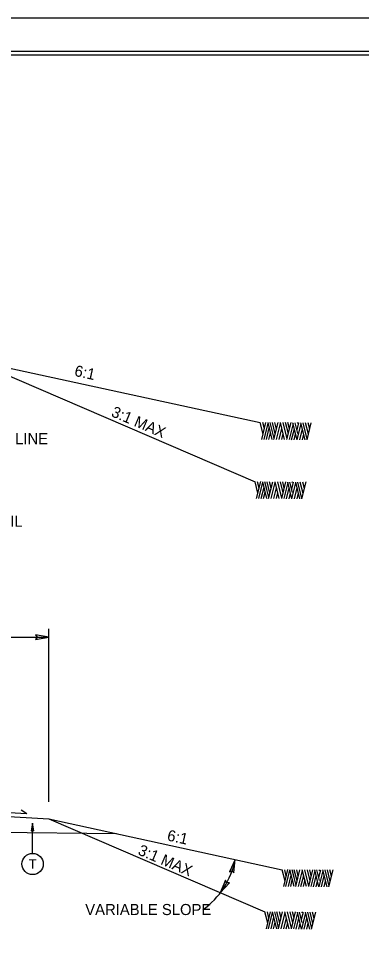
# Model space of a CAD drawing. Extents: x 573748 to 574632, y -54663 to -53209.
# Drawn here: x 574110.4 to 574156.8, y -54037.8 to -53913.7 of the extents above; entities that cross this region are included whole.
import ezdxf

# ---------------------------------------------------------------- set-up
doc = ezdxf.new("R2010")
doc.units = 0
for name, color, linetype in [('Prop Dimension', 7, 'Continuous'), ('Prop Dimension Text', 7, 'Continuous'), ('Prop Terminator CELL', 7, 'Continuous'), ('Sheet Cutting Line CELL', 7, 'Continuous'), ('Sheet Plot Border Inside CELL', 7, 'Continuous'), ('Sheet Plot Border Outside CELL', 7, 'Continuous'), ('Sheet Typical CELL', 7, 'Continuous'), ('Typical Arrow Superelevation CELL', 7, 'Continuous'), ('Typical Hinge Slope Arterial CELL', 7, 'Continuous'), ('Typical ID Circle CELL', 7, 'Continuous'), ('Typical Pavement Slope CELL', 7, 'Continuous'), ('Typical Slope Point Local CELL', 7, 'Continuous'), ('Typical Terminator CELL', 7, 'Continuous'), ('Typical Text General CELL', 7, 'Continuous'), ('Typical Text ID Circle CELL', 7, 'Continuous')]:
    doc.layers.add(name, color=color, linetype=linetype)

msp = doc.modelspace()

# ---------------------------------------------------------------- linework, layer by layer
at = {"layer": 'Prop Dimension'}
for p, q in [((574114.52, -54019.72), (574114.52, -53996.27)), ((574096.52, -53997.4), (574114.52, -53997.4))]:
    msp.add_line(p, q, dxfattribs=at)
msp.add_arc((574128.85, -54025.3), 11.12, 305.7211, 348.569, dxfattribs=at)
at = {"layer": 'Prop Terminator CELL'}
for points in [[(574112.73, -53997.73), (574114.52, -53997.4), (574112.71, -53997.1), (574112.94, -53997.42)], [(574139.56, -54029.32), (574139.74, -54027.5), (574138.95, -54029.16), (574139.32, -54029.02)], [(574138.43, -54030.31), (574137.72, -54032), (574138.96, -54030.64), (574138.57, -54030.66)]]:
    msp.add_lwpolyline(points, close=True, dxfattribs=at)
at = {"layer": 'Sheet Cutting Line CELL'}
msp.add_line((574280.97, -53913.67), (573944.17, -53913.67), dxfattribs=at)
at = {"layer": 'Sheet Plot Border Inside CELL'}
msp.add_lwpolyline([(574280.07, -53918.16), (573946.77, -53918.16), (573946.77, -54129.18), (574280.07, -54129.18)], close=True, dxfattribs=at)
at = {"layer": 'Sheet Plot Border Outside CELL'}
msp.add_lwpolyline([(574280.97, -53913.67), (573944.17, -53913.67), (573944.17, -54133.67), (574280.97, -54133.67)], close=True, dxfattribs=at)
at = {"layer": 'Sheet Typical CELL'}
msp.add_lwpolyline([(574277.57, -53918.67), (573977.57, -53918.67), (573977.57, -54128.67), (574277.57, -54128.67)], close=True, dxfattribs=at)
at = {"layer": 'Typical Arrow Superelevation CELL'}
for q in [(574106.15, -54021.01), (574110.77, -54020.84)]:
    msp.add_line((574111.53, -54021.34), q, dxfattribs=at)
at = {"layer": 'Typical Hinge Slope Arterial CELL'}
for p, q in [((574104.03, -53959.87), (574143.13, -53968.38)), ((574104.03, -53959.87), (574142.42, -53976.39)), ((574114.52, -54022.02), (574146.09, -54028.88)), ((574114.52, -54022.02), (574143.74, -54034.59))]:
    msp.add_line(p, q, dxfattribs=at)
at = {"layer": 'Typical ID Circle CELL'}
msp.add_line((574112.33, -54026.67), (574112.33, -54022.58), dxfattribs=at)
msp.add_circle((574112.33, -54028.11), 1.44, dxfattribs=at)
at = {"layer": 'Typical Pavement Slope CELL'}
for p, q in [((574102.52, -54021.32), (574114.52, -54022.02)), ((574123.67, -54024.01), (574082.01, -54023.58))]:
    msp.add_line(p, q, dxfattribs=at)
at = {"layer": 'Typical Slope Point Local CELL'}
for p, q in [((574143.51, -53969.93), (574143.13, -53968.38)), ((574143.33, -53970.66), (574143.89, -53968.36)), ((574143.69, -53969.24), (574143.47, -53968.38)), ((574143.63, -53970.66), (574144.18, -53968.44)), ((574143.97, -53970.66), (574144.35, -53969.1)), ((574144.73, -53970.66), (574144.17, -53968.38)), ((574144.73, -53969.44), (574144.47, -53968.38)), ((574145.15, -53969.9), (574144.77, -53968.38)), ((574144.97, -53970.66), (574145.53, -53968.38)), ((574145.32, -53969.25), (574145.1, -53968.38)), ((574145.33, -53970.66), (574145.87, -53968.48)), ((574145.68, -53970.66), (574146.04, -53969.17)), ((574146.41, -53970.66), (574145.84, -53968.38)), ((574146.74, -53970.59), (574146.2, -53968.38)), ((574146.92, -53969.88), (574146.55, -53968.38)), ((574146.73, -53970.66), (574147.29, -53968.38)), ((574147.08, -53969.22), (574146.87, -53968.38)), ((574147.07, -53970.66), (574147.6, -53968.49)), ((574147.37, -53970.69), (574147.74, -53969.21)), ((574148.11, -53970.69), (574147.54, -53968.41)), ((574148.19, -53969.84), (574147.84, -53968.41)), ((574148.1, -53969.37), (574148.34, -53968.41)), ((574148.13, -53969.25), (574148.1, -53969.16)), ((574148.11, -53970.69), (574148.65, -53968.52)), ((574148.19, -53968.52), (574148.17, -53968.41)), ((574148.23, -53968.48), (574148.21, -53968.38)), ((574148.47, -53970.69), (574148.83, -53969.21)), ((574149.2, -53970.69), (574148.63, -53968.41)), ((574149.47, -53970.62), (574148.93, -53968.41)), ((574149.64, -53969.96), (574149.25, -53968.41)), ((574149.46, -53970.69), (574150.02, -53968.4)), ((574149.81, -53969.28), (574149.6, -53968.41)), ((574144.29, -53970.66), (574144.51, -53969.76)), ((574145, -53970.52), (574144.73, -53969.44)), ((574146.02, -53970.66), (574146.21, -53969.87)), ((574147.73, -53970.69), (574147.91, -53969.93)), ((574148.82, -53970.69), (574149, -53969.93)), ((574142.8, -53977.94), (574142.42, -53976.39)), ((574142.62, -53978.67), (574143.18, -53976.37)), ((574142.97, -53977.25), (574142.76, -53976.39)), ((574142.92, -53978.67), (574143.47, -53976.45)), ((574144.02, -53978.67), (574143.46, -53976.39)), ((574144.02, -53977.45), (574143.76, -53976.39)), ((574144.44, -53977.92), (574144.06, -53976.39)), ((574144.25, -53978.67), (574144.82, -53976.39)), ((574144.6, -53977.26), (574144.39, -53976.39)), ((574144.62, -53978.67), (574145.16, -53976.49)), ((574145.7, -53978.67), (574145.13, -53976.39)), ((574146.03, -53978.6), (574145.49, -53976.39)), ((574146.21, -53977.89), (574145.84, -53976.39)), ((574146.02, -53978.67), (574146.58, -53976.39)), ((574146.37, -53977.23), (574146.16, -53976.39)), ((574146.36, -53978.67), (574146.89, -53976.5)), ((574147.4, -53978.71), (574146.83, -53976.42)), ((574147.48, -53977.85), (574147.12, -53976.42)), ((574147.39, -53977.38), (574147.63, -53976.42)), ((574147.4, -53978.71), (574147.94, -53976.54)), ((574147.48, -53976.53), (574147.46, -53976.42)), ((574147.52, -53976.49), (574147.49, -53976.39)), ((574148.49, -53978.71), (574147.92, -53976.42)), ((574148.76, -53978.63), (574148.21, -53976.42)), ((574148.93, -53977.98), (574148.54, -53976.42)), ((574148.75, -53978.71), (574149.31, -53976.41)), ((574149.1, -53977.29), (574148.88, -53976.42)), ((574143.26, -53978.67), (574143.64, -53977.11)), ((574143.58, -53978.67), (574143.8, -53977.77)), ((574144.29, -53978.53), (574144.02, -53977.45)), ((574144.97, -53978.67), (574145.33, -53977.19)), ((574145.31, -53978.67), (574145.5, -53977.88)), ((574146.66, -53978.71), (574147.03, -53977.22)), ((574147.02, -53978.71), (574147.2, -53977.94)), ((574147.42, -53977.26), (574147.39, -53977.17)), ((574147.75, -53978.71), (574148.12, -53977.22)), ((574148.11, -53978.71), (574148.29, -53977.94)), ((574146.47, -54030.43), (574146.09, -54028.88)), ((574146.29, -54031.16), (574146.85, -54028.87)), ((574146.64, -54029.74), (574146.43, -54028.88)), ((574147.69, -54031.16), (574147.12, -54028.88)), ((574147.69, -54029.94), (574147.43, -54028.88)), ((574148.11, -54030.41), (574147.72, -54028.88)), ((574147.92, -54031.16), (574148.48, -54028.88)), ((574148.27, -54029.75), (574148.06, -54028.88)), ((574149.36, -54031.16), (574148.8, -54028.88)), ((574149.7, -54031.1), (574149.15, -54028.88)), ((574149.87, -54030.39), (574149.5, -54028.88)), ((574149.68, -54031.16), (574150.25, -54028.88)), ((574150.03, -54029.72), (574149.83, -54028.88)), ((574151.06, -54031.2), (574150.49, -54028.91)), ((574151.14, -54030.34), (574150.79, -54028.91)), ((574151.06, -54029.88), (574151.3, -54028.91)), ((574151.14, -54029.02), (574151.12, -54028.91)), ((574151.19, -54028.98), (574151.16, -54028.88)), ((574152.15, -54031.2), (574151.58, -54028.91)), ((574152.43, -54031.13), (574151.88, -54028.91)), ((574152.59, -54030.47), (574152.21, -54028.91)), ((574152.41, -54031.2), (574152.98, -54028.9)), ((574152.76, -54029.78), (574152.55, -54028.91)), ((574146.59, -54031.16), (574147.14, -54028.95)), ((574146.92, -54031.16), (574147.3, -54029.6)), ((574147.96, -54031.02), (574147.69, -54029.94)), ((574148.29, -54031.16), (574148.83, -54028.98)), ((574148.63, -54031.16), (574149, -54029.68)), ((574150.02, -54031.16), (574150.56, -54028.99)), ((574150.33, -54031.2), (574150.69, -54029.72)), ((574151.08, -54029.75), (574151.06, -54029.66)), ((574151.07, -54031.2), (574151.61, -54029.03)), ((574151.42, -54031.2), (574151.78, -54029.72)), ((574147.24, -54031.16), (574147.46, -54030.26)), ((574148.98, -54031.16), (574149.17, -54030.37)), ((574150.68, -54031.2), (574150.87, -54030.43)), ((574151.77, -54031.2), (574151.96, -54030.43)), ((574144.13, -54036.14), (574143.74, -54034.59)), ((574143.95, -54036.87), (574144.51, -54034.57)), ((574144.3, -54035.45), (574144.09, -54034.59)), ((574144.25, -54036.87), (574144.8, -54034.66)), ((574145.35, -54036.87), (574144.78, -54034.59)), ((574145.35, -54035.65), (574145.09, -54034.59)), ((574145.76, -54036.12), (574145.38, -54034.59)), ((574145.58, -54036.87), (574146.14, -54034.59)), ((574145.93, -54035.46), (574145.72, -54034.59)), ((574145.95, -54036.87), (574146.48, -54034.69)), ((574147.02, -54036.87), (574146.46, -54034.59)), ((574147.36, -54036.8), (574146.81, -54034.59)), ((574147.53, -54036.09), (574147.16, -54034.59)), ((574147.34, -54036.87), (574147.91, -54034.59)), ((574147.69, -54035.43), (574147.49, -54034.59)), ((574147.68, -54036.87), (574148.22, -54034.7)), ((574148.72, -54036.91), (574148.15, -54034.62)), ((574148.8, -54036.05), (574148.45, -54034.62)), ((574148.72, -54035.59), (574148.96, -54034.62)), ((574148.73, -54036.91), (574149.27, -54034.74)), ((574148.8, -54034.73), (574148.78, -54034.62)), ((574148.85, -54034.69), (574148.82, -54034.59)), ((574149.81, -54036.91), (574149.24, -54034.62)), ((574150.09, -54036.83), (574149.54, -54034.62)), ((574150.25, -54036.18), (574149.87, -54034.62)), ((574150.07, -54036.91), (574150.63, -54034.61)), ((574150.42, -54035.49), (574150.21, -54034.62)), ((574144.58, -54036.87), (574144.96, -54035.31)), ((574144.9, -54036.87), (574145.12, -54035.97)), ((574145.61, -54036.73), (574145.35, -54035.65)), ((574146.29, -54036.87), (574146.66, -54035.39)), ((574146.64, -54036.87), (574146.83, -54036.08)), ((574147.99, -54036.91), (574148.35, -54035.42)), ((574148.34, -54036.91), (574148.53, -54036.14)), ((574148.74, -54035.46), (574148.72, -54035.37)), ((574149.08, -54036.91), (574149.44, -54035.42)), ((574149.43, -54036.91), (574149.62, -54036.14))]:
    msp.add_line(p, q, dxfattribs=at)
at = {"layer": 'Typical Terminator CELL'}
msp.add_lwpolyline([(574112.51, -54023.64), (574112.33, -54022.58), (574112.14, -54023.64), (574112.33, -54023.51)], close=True, dxfattribs=at)

# ---------------------------------------------------------------- texts
at = {"layer": 'Prop Dimension'}
msp.add_text('GRADE TO THIS LINE', height=1.5, rotation=360, dxfattribs=at).set_placement((574093.81, -53971.3))
at = {"layer": 'Prop Dimension Text'}
for s, rotation, p in [('6:1', 347.7279, (574117.9, -53962.04)), ('3:1 MAX', 336.8937, (574122.85, -53967.48)), ('6:1', 347.7279, (574130.44, -54024.91)), ('3:1 MAX', 336.8937, (574126.46, -54026.79))]:
    msp.add_text(s, height=1.5, rotation=rotation, dxfattribs=at).set_placement(p)
at = {"layer": 'Typical Text General CELL'}
for s, p in [('SEE SHEET 2A-6 FOR AGGREGATE SUBGRADE DETAIL', (574057.47, -53982.48)), ('VARIABLE SLOPE', (574119.45, -54035.02))]:
    msp.add_text(s, height=1.5, dxfattribs=at).set_placement(p)
at = {"layer": 'Typical Text ID Circle CELL'}
msp.add_text('T', height=1.29, dxfattribs=at).set_placement((574111.81, -54028.75))

doc.saveas('drawing.dxf')
